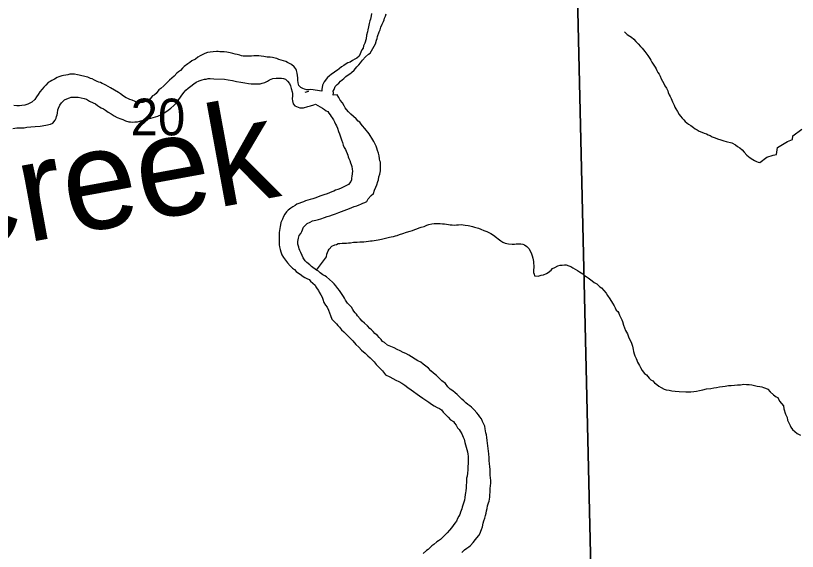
# Model space of a CAD drawing. Extents: x 10.6 to 44.6, y -2.6 to 23.4.
# Drawn here: x 16.54 to 17.431, y 19.857 to 20.468 of the extents above; entities that cross this region are included whole.
import ezdxf

# ---------------------------------------------------------------- set-up
doc = ezdxf.new("R2010")
doc.units = 0
for name, color, linetype in [('GM_X_Major_River', 7, 'Continuous'), ('GM_X_Major_River_Text', 7, 'Continuous'), ('GM_X_Minor_River', 7, 'Continuous'), ('GM_X_Minor_River_Text', 7, 'Continuous'), ('GM_X_Section', 7, 'Continuous'), ('GM_X_Section_Text', 7, 'Continuous')]:
    doc.layers.add(name, color=color, linetype=linetype)

msp = doc.modelspace()

# ---------------------------------------------------------------- linework, layer by layer
at = {"layer": 'GM_X_Major_River'}
for points in [[(16.9457, 20.47022), (16.94538, 20.46756), (16.94504, 20.46565), (16.9447, 20.46374), (16.94398, 20.46182), (16.9429, 20.45876), (16.94222, 20.45495), (16.94154, 20.45151), (16.9412, 20.44922), (16.94014, 20.4454), (16.93947, 20.44121), (16.93806, 20.43624), (16.9366, 20.43316), (16.93628, 20.4305), (16.9348, 20.42856), (16.93152, 20.42165), (16.92891, 20.41932), (16.92665, 20.41813), (16.92402, 20.41655), (16.9214, 20.41459), (16.91876, 20.41378), (16.91688, 20.41259), (16.91425, 20.41102), (16.91162, 20.40944), (16.90901, 20.4071), (16.90714, 20.40554), (16.90488, 20.40435), (16.90189, 20.40201), (16.90001, 20.40083), (16.89739, 20.39887), (16.89552, 20.39731), (16.89182, 20.39229), (16.89, 20.38845), (16.88968, 20.38578), (16.88896, 20.38387), (16.88901, 20.38159)], [(16.90204, 20.37693), (16.90236, 20.3796), (16.90194, 20.38149), (16.90304, 20.38341), (16.90449, 20.38687), (16.90673, 20.3892), (16.90859, 20.39076), (16.91045, 20.39307), (16.91418, 20.3962), (16.91642, 20.39852), (16.91905, 20.4001), (16.92092, 20.40128), (16.92279, 20.40284), (16.92578, 20.40557), (16.92912, 20.40944), (16.93135, 20.41177), (16.93321, 20.41371), (16.93543, 20.4168), (16.93877, 20.42067), (16.94213, 20.42378), (16.944, 20.42497), (16.95025, 20.43536), (16.9513, 20.43956), (16.95202, 20.44148), (16.95235, 20.44377), (16.95452, 20.44913), (16.95561, 20.45144), (16.95631, 20.45449), (16.95776, 20.45794), (16.95921, 20.46102), (16.95993, 20.46293), (16.96065, 20.46485), (16.96174, 20.46715), (16.96245, 20.46983)], [(16.88901, 20.38159), (16.87641, 20.38359), (16.87452, 20.38317), (16.87186, 20.38312), (16.86956, 20.38383), (16.86764, 20.38455), (16.86534, 20.38563), (16.863, 20.38824), (16.86217, 20.39127), (16.86173, 20.3943), (16.86167, 20.39696), (16.86123, 20.39961), (16.86118, 20.40226), (16.86035, 20.40529), (16.85955, 20.40717), (16.8576, 20.40941), (16.8545, 20.412), (16.8522, 20.41309), (16.84989, 20.41418), (16.84797, 20.41528), (16.84298, 20.41707), (16.84031, 20.41777), (16.838, 20.41886), (16.83609, 20.4192), (16.83303, 20.41989), (16.83036, 20.42021), (16.82693, 20.42052), (16.82502, 20.42086), (16.82311, 20.4212), (16.82006, 20.42151), (16.81739, 20.42183), (16.81435, 20.42177), (16.81169, 20.42171), (16.80903, 20.42165), (16.80713, 20.42161), (16.80523, 20.42157), (16.8018, 20.42149), (16.79952, 20.42145), (16.79761, 20.42178), (16.7957, 20.4225), (16.79264, 20.4232), (16.79034, 20.42391), (16.78766, 20.42461), (16.7846, 20.4253), (16.78079, 20.42598), (16.77774, 20.42629), (16.77507, 20.42661), (16.77278, 20.42656), (16.77088, 20.4269), (16.76897, 20.42686), (16.76518, 20.4264), (16.76177, 20.42594), (16.75873, 20.4255), (16.75571, 20.42467), (16.7527, 20.42309), (16.75044, 20.4219), (16.74781, 20.42032), (16.7452, 20.41798), (16.74106, 20.41599), (16.73881, 20.41442), (16.73656, 20.41285), (16.73244, 20.40973), (16.73058, 20.40778), (16.72797, 20.40507), (16.72573, 20.4035), (16.72386, 20.40194), (16.72088, 20.39883), (16.71827, 20.3965), (16.71565, 20.39416), (16.71268, 20.39106), (16.70933, 20.38756), (16.70558, 20.38482), (16.70333, 20.38325), (16.70038, 20.37901), (16.69814, 20.37706), (16.69625, 20.37626), (16.69366, 20.37278), (16.69103, 20.37159), (16.6884, 20.37001), (16.68538, 20.3688), (16.68235, 20.36836), (16.68045, 20.36831), (16.67661, 20.36975), (16.67316, 20.3712), (16.67047, 20.37228), (16.66816, 20.37337), (16.66625, 20.37409), (16.66316, 20.37592), (16.65969, 20.3785), (16.65737, 20.37997), (16.64851, 20.38548), (16.64581, 20.38694), (16.64312, 20.3884), (16.64081, 20.38949), (16.63889, 20.39021), (16.63697, 20.39131), (16.63505, 20.39203), (16.63313, 20.39275)], [(16.63313, 20.39275), (16.63006, 20.3942), (16.62737, 20.39566), (16.62546, 20.396), (16.62276, 20.39746), (16.62085, 20.3978), (16.61779, 20.39887), (16.61588, 20.39921), (16.61282, 20.3999), (16.61091, 20.40024), (16.60747, 20.40093), (16.60443, 20.40086), (16.60215, 20.40081), (16.59988, 20.40038), (16.5976, 20.39995), (16.59495, 20.39952), (16.59306, 20.39909), (16.58966, 20.39788), (16.58777, 20.39708), (16.58477, 20.39511), (16.58175, 20.39391), (16.5795, 20.39272), (16.57724, 20.39153), (16.57464, 20.38843), (16.57241, 20.3861), (16.57056, 20.38378), (16.56796, 20.38069), (16.56612, 20.37799), (16.56427, 20.37529), (16.56206, 20.3722), (16.5587, 20.36909), (16.55644, 20.3679), (16.55418, 20.36671), (16.55078, 20.36587), (16.54736, 20.36542), (16.54471, 20.36498), (16.54167, 20.36491), (16.53824, 20.36522)], [(16.54182, 20.33984), (16.546, 20.33993), (16.54829, 20.33998), (16.55019, 20.34002), (16.55322, 20.34047), (16.55778, 20.34095), (16.56271, 20.34143), (16.56841, 20.34194), (16.57486, 20.34284), (16.58015, 20.34409), (16.58279, 20.34529), (16.58538, 20.34877), (16.58648, 20.35069), (16.58682, 20.3526), (16.58754, 20.35451), (16.58788, 20.35642), (16.58856, 20.36024), (16.58928, 20.36215), (16.59073, 20.3656), (16.59257, 20.3683), (16.59592, 20.3718), (16.59856, 20.37299), (16.60158, 20.3742), (16.60347, 20.37462), (16.60689, 20.3747), (16.60917, 20.37474), (16.61145, 20.3748), (16.61833, 20.37342), (16.62102, 20.37234), (16.62449, 20.37014), (16.62871, 20.36833), (16.63139, 20.36725), (16.63372, 20.3654), (16.63603, 20.36393), (16.63796, 20.36283), (16.64027, 20.36136), (16.64258, 20.35989), (16.64567, 20.35768), (16.64914, 20.35585), (16.65261, 20.35365), (16.65607, 20.35182), (16.66029, 20.35002), (16.66259, 20.34931), (16.66566, 20.34785), (16.66911, 20.34679), (16.67101, 20.34683), (16.6733, 20.3465), (16.67596, 20.34656), (16.67901, 20.34662), (16.68165, 20.34744), (16.68543, 20.34866), (16.69187, 20.34994), (16.69716, 20.35158), (16.70245, 20.35321), (16.70735, 20.3556), (16.7126, 20.35875), (16.71709, 20.36227), (16.72045, 20.36539), (16.7238, 20.36888), (16.7264, 20.37197), (16.72824, 20.37467), (16.72971, 20.37699), (16.7323, 20.38046), (16.73416, 20.38278), (16.73677, 20.38512), (16.73976, 20.38747), (16.74314, 20.38982), (16.74614, 20.39178), (16.74953, 20.39338), (16.75292, 20.39459), (16.75557, 20.39541), (16.75747, 20.39545), (16.75974, 20.39588), (16.76202, 20.39593), (16.76622, 20.39564), (16.7784, 20.39515), (16.7826, 20.39448), (16.78718, 20.39381), (16.79177, 20.39278), (16.79673, 20.39174), (16.80131, 20.39108), (16.80551, 20.39041), (16.80856, 20.3901), (16.81313, 20.38982), (16.81617, 20.38989), (16.81883, 20.38995), (16.8211, 20.39075), (16.82413, 20.39158), (16.82714, 20.39316), (16.82939, 20.39435), (16.83128, 20.39516), (16.83316, 20.39596), (16.83696, 20.39642), (16.84038, 20.39649), (16.84304, 20.39655), (16.84533, 20.39622), (16.84764, 20.39513), (16.84997, 20.3929), (16.8523, 20.39029), (16.8535, 20.38766), (16.85433, 20.38464)], [(16.85433, 20.38464), (16.85517, 20.38085), (16.85559, 20.37896), (16.85564, 20.37631), (16.85534, 20.37288), (16.85577, 20.37061), (16.8566, 20.3672), (16.85855, 20.36497), (16.862, 20.36352), (16.86392, 20.3628), (16.86621, 20.36247), (16.86811, 20.36252), (16.87302, 20.36414), (16.87605, 20.36497), (16.87983, 20.36619), (16.88209, 20.367), (16.88441, 20.36515), (16.88711, 20.36369), (16.8898, 20.36223), (16.89212, 20.36076), (16.89405, 20.35928), (16.89597, 20.35856), (16.89715, 20.35669), (16.89871, 20.35482), (16.89989, 20.35295), (16.90107, 20.35107), (16.90226, 20.34882), (16.90345, 20.34656), (16.90465, 20.34393), (16.90583, 20.34205), (16.90702, 20.33942), (16.90825, 20.33565), (16.90906, 20.333), (16.90987, 20.33074), (16.91068, 20.32848), (16.91149, 20.32622), (16.9127, 20.3232), (16.91352, 20.32018), (16.91472, 20.31755), (16.91591, 20.31529), (16.91671, 20.31341), (16.91791, 20.31078), (16.91871, 20.30889), (16.91913, 20.307), (16.91993, 20.30512), (16.92113, 20.30249), (16.92194, 20.29984), (16.92237, 20.29795), (16.92317, 20.29569), (16.92362, 20.29266), (16.92405, 20.29039), (16.92341, 20.28468), (16.92308, 20.28239), (16.92274, 20.28048), (16.92202, 20.27856), (16.91942, 20.27547), (16.91641, 20.27388), (16.91415, 20.27269), (16.91039, 20.27071), (16.90737, 20.26951), (16.90473, 20.26869), (16.90284, 20.26789), (16.90058, 20.26708), (16.89794, 20.26588), (16.89531, 20.26468), (16.89152, 20.26346), (16.88813, 20.26225), (16.8851, 20.26142), (16.88246, 20.26023), (16.87869, 20.259), (16.87566, 20.25818), (16.87302, 20.25736), (16.87037, 20.25654), (16.8681, 20.25573), (16.86584, 20.25492), (16.86282, 20.25372), (16.86056, 20.25291), (16.85869, 20.25135), (16.85606, 20.24977), (16.85381, 20.2482), (16.85081, 20.24624), (16.84895, 20.2443), (16.8471, 20.2416), (16.84564, 20.2389), (16.84418, 20.23583), (16.84236, 20.23199), (16.84204, 20.22932), (16.8417, 20.22742), (16.84137, 20.22513), (16.84103, 20.22284), (16.8407, 20.22056), (16.84037, 20.21827), (16.84045, 20.21447), (16.84049, 20.21257), (16.84053, 20.21067), (16.84057, 20.20877), (16.84062, 20.20649), (16.84105, 20.20422), (16.8415, 20.20119), (16.84231, 20.19855), (16.84353, 20.19516)], [(16.92907, 20.25098), (16.93171, 20.25217), (16.93359, 20.25297), (16.93585, 20.25416), (16.93812, 20.25497), (16.94038, 20.25578), (16.94184, 20.25885), (16.94518, 20.26273), (16.94779, 20.26506), (16.94923, 20.2689), (16.95068, 20.27235), (16.95177, 20.27503), (16.95282, 20.27885), (16.95354, 20.28077), (16.95423, 20.2842), (16.95531, 20.28727), (16.95599, 20.29108), (16.95594, 20.29336), (16.95589, 20.29564), (16.95583, 20.29868), (16.95578, 20.30058), (16.95537, 20.30247), (16.95494, 20.30474), (16.95448, 20.30815), (16.95366, 20.31117), (16.95245, 20.31419), (16.95163, 20.31683), (16.95083, 20.31909), (16.95002, 20.32135), (16.94843, 20.32436), (16.94725, 20.32624), (16.94292, 20.33298), (16.94136, 20.33484), (16.93979, 20.33709), (16.93823, 20.33896), (16.93549, 20.34232), (16.93393, 20.34418), (16.93236, 20.34643), (16.93044, 20.34753), (16.9281, 20.35014), (16.925, 20.35273), (16.92228, 20.35533), (16.91956, 20.35793), (16.91722, 20.36092), (16.91566, 20.36279), (16.91447, 20.36504), (16.91249, 20.36842), (16.91015, 20.37141), (16.90856, 20.37441), (16.9066, 20.37741), (16.90204, 20.37693)], [(16.53727, 20.33898), (16.54182, 20.33984)], [(17.05096, 20.02904), (17.04864, 20.03088), (17.04515, 20.03423), (17.04321, 20.03609), (17.04088, 20.03794), (17.03818, 20.04016), (17.03546, 20.04238), (17.03275, 20.04498), (17.03, 20.04872), (17.02576, 20.05167), (17.02265, 20.05464), (17.01954, 20.05761), (17.01644, 20.06059), (17.01334, 20.06318), (17.01061, 20.06616), (17.00752, 20.06837), (17.00443, 20.07059), (17.00172, 20.07281), (16.99864, 20.07464), (16.99556, 20.07647), (16.99132, 20.07904), (16.98824, 20.08088), (16.98477, 20.0827), (16.9817, 20.08415), (16.97824, 20.08598), (16.97478, 20.08742), (16.97132, 20.08925), (16.96402, 20.09251), (16.96054, 20.09548), (16.95823, 20.09657), (16.95666, 20.09881), (16.95433, 20.10104), (16.95238, 20.10328), (16.94967, 20.1055), (16.94772, 20.10774), (16.94577, 20.10997), (16.94384, 20.11145), (16.94111, 20.11443), (16.93763, 20.1174), (16.93491, 20.11962), (16.93295, 20.12224), (16.92984, 20.12559), (16.92866, 20.12746), (16.9271, 20.12933), (16.92554, 20.1312), (16.92436, 20.13307), (16.92278, 20.1357), (16.92084, 20.13755), (16.9185, 20.14016), (16.91614, 20.14353), (16.91495, 20.14579), (16.91377, 20.14766), (16.9122, 20.14991), (16.91063, 20.15215), (16.90906, 20.15478), (16.90749, 20.15703), (16.90514, 20.16001), (16.90319, 20.16225), (16.90125, 20.16411), (16.89776, 20.16707), (16.89428, 20.17004), (16.89235, 20.17114), (16.89042, 20.17261), (16.88733, 20.17483), (16.88539, 20.17669), (16.88308, 20.17777), (16.87729, 20.18183), (16.87534, 20.18369), (16.87186, 20.18665), (16.8703, 20.18852), (16.86794, 20.19189), (16.86675, 20.19452), (16.86515, 20.19791), (16.86396, 20.20016), (16.86316, 20.20204), (16.86274, 20.20393), (16.86191, 20.20734), (16.86184, 20.21038), (16.86218, 20.21228), (16.86252, 20.21419), (16.86322, 20.21725), (16.86507, 20.21957), (16.86616, 20.22187), (16.86834, 20.22686), (16.87244, 20.23075), (16.87583, 20.23234), (16.87846, 20.23392), (16.88225, 20.23476), (16.88527, 20.23559), (16.88792, 20.2364), (16.89208, 20.23763), (16.89509, 20.23884), (16.89812, 20.23966), (16.90114, 20.24087), (16.90453, 20.24208), (16.90831, 20.24331), (16.91171, 20.24452), (16.92076, 20.24814), (16.92341, 20.24895), (16.92605, 20.25015), (16.92907, 20.25098)], [(16.84353, 20.19516), (16.84549, 20.19216), (16.84784, 20.18917), (16.85019, 20.18618), (16.85292, 20.18282), (16.85564, 20.18022), (16.85796, 20.17837), (16.85991, 20.17613), (16.86261, 20.17429), (16.86454, 20.17319), (16.86802, 20.17061), (16.86994, 20.16951), (16.87187, 20.16841), (16.87456, 20.16695), (16.87612, 20.16508), (16.88154, 20.16064), (16.88234, 20.15876), (16.88391, 20.15651), (16.88547, 20.15465), (16.88627, 20.15276), (16.88786, 20.14976), (16.88944, 20.14713), (16.89025, 20.14487), (16.89147, 20.1411), (16.89344, 20.13772), (16.89501, 20.13547), (16.89661, 20.13209), (16.89781, 20.12907), (16.89902, 20.12606), (16.90063, 20.12191), (16.90334, 20.11931), (16.90568, 20.1167), (16.90724, 20.11484), (16.90919, 20.11298), (16.91153, 20.10999), (16.91425, 20.10739), (16.91697, 20.10479), (16.9193, 20.10256), (16.92164, 20.09995), (16.92436, 20.09735), (16.92787, 20.09325), (16.93136, 20.0899), (16.93448, 20.08655), (16.93835, 20.08321), (16.94146, 20.08024), (16.94417, 20.07802), (16.9465, 20.07579), (16.94884, 20.07318), (16.95118, 20.07019), (16.95468, 20.06647), (16.95818, 20.06312), (16.9617, 20.05864), (16.9667, 20.05609), (16.97016, 20.05426), (16.97324, 20.05243), (16.9767, 20.05098), (16.98016, 20.04916), (16.98363, 20.04695), (16.98712, 20.04399), (16.99098, 20.04141), (17.00025, 20.03477), (17.00412, 20.03182), (17.00759, 20.02961), (17.01106, 20.02741), (17.01415, 20.0252), (17.01723, 20.02336), (17.02031, 20.02153), (17.02301, 20.02007), (17.02532, 20.0186), (17.02728, 20.01598), (17.03038, 20.01301), (17.0331, 20.01041), (17.03583, 20.00743), (17.03891, 20.00559), (17.0401, 20.00334), (17.04205, 20.0011), (17.04363, 19.99809), (17.04558, 19.99624), (17.04676, 19.99436), (17.04872, 19.99137), (17.04995, 19.98759), (17.05113, 19.98534), (17.05198, 19.98156), (17.05279, 19.97891), (17.05361, 19.97627), (17.05443, 19.97363), (17.05486, 19.97098), (17.0553, 19.96833), (17.05573, 19.96606), (17.05577, 19.96416), (17.05584, 19.96074), (17.05591, 19.9577), (17.0556, 19.95427), (17.0553, 19.95047), (17.055, 19.94666), (17.05469, 19.94323), (17.05398, 19.94094), (17.05402, 19.93904), (17.05371, 19.93599), (17.05339, 19.93294), (17.05345, 19.9299)], [(17.04856, 19.85607), (17.05154, 19.85918), (17.05416, 19.86113), (17.05641, 19.8627), (17.05828, 19.86427), (17.06163, 19.86776), (17.06422, 19.87085), (17.0657, 19.87279), (17.06793, 19.87549), (17.06939, 19.87819), (17.0701, 19.88048), (17.07082, 19.8824), (17.07228, 19.88547), (17.07295, 19.88966), (17.07366, 19.89234), (17.07473, 19.8954), (17.07543, 19.89846), (17.07613, 19.90113), (17.07684, 19.90381), (17.07754, 19.90649), (17.07785, 19.90953), (17.07893, 19.9126), (17.07965, 19.91451), (17.07998, 19.9168), (17.08031, 19.91909), (17.08064, 19.92175), (17.08095, 19.9248), (17.08087, 19.92898), (17.08118, 19.93203), (17.0815, 19.93507), (17.08143, 19.93811), (17.08137, 19.94115), (17.08092, 19.94418), (17.08086, 19.94722), (17.08078, 19.95064), (17.08033, 19.95405), (17.08027, 19.95709), (17.07981, 19.96088), (17.07974, 19.96392), (17.07926, 19.96847), (17.07831, 19.97757), (17.07786, 19.9806), (17.07742, 19.98363), (17.07697, 19.98704), (17.07652, 19.99007), (17.07609, 19.99234), (17.07566, 19.99461), (17.07524, 19.99688), (17.07479, 19.99991), (17.07359, 20.00255), (17.07201, 20.00555), (17.0708, 20.00857), (17.06923, 20.01081), (17.06766, 20.01306), (17.06571, 20.0153), (17.0626, 20.01865), (17.05949, 20.02162), (17.05756, 20.0231), (17.05524, 20.02495), (17.0533, 20.02681), (17.05096, 20.02904)], [(17.05345, 19.9299), (17.05315, 19.92648), (17.05282, 19.92419), (17.05248, 19.92228), (17.05217, 19.91886), (17.05147, 19.9158), (17.05005, 19.91121), (17.04898, 19.90777), (17.04864, 19.90586), (17.0472, 19.90203), (17.04612, 19.89934), (17.04502, 19.89742), (17.04355, 19.89511), (17.04247, 19.89204), (17.04062, 19.88972), (17.03877, 19.88702), (17.03693, 19.88432), (17.0347, 19.88162), (17.03173, 19.87851), (17.02986, 19.87657), (17.02651, 19.87346), (17.02427, 19.87113), (17.02202, 19.86956), (17.02015, 19.86838), (17.01679, 19.86527), (17.01454, 19.8637), (17.01268, 19.86176), (17.01006, 19.8598), (17.00818, 19.85862), (17.00445, 19.85512)]]:
    msp.add_lwpolyline(points, dxfattribs=at)
at = {"layer": 'GM_X_Minor_River'}
for points in [[(17.23374, 20.44912), (17.23685, 20.44615), (17.23993, 20.44431), (17.24186, 20.44322), (17.24457, 20.44099), (17.24691, 20.43801), (17.24925, 20.4354), (17.25198, 20.43241), (17.25392, 20.43056), (17.25704, 20.42683), (17.26056, 20.42234), (17.26253, 20.41896), (17.26372, 20.41709), (17.26491, 20.41484), (17.26884, 20.40884), (17.27002, 20.40697), (17.27082, 20.40508), (17.27201, 20.40283), (17.27319, 20.40095), (17.27438, 20.3987), (17.27559, 20.39569), (17.27716, 20.39306), (17.27874, 20.39044), (17.27994, 20.3878), (17.28152, 20.38518), (17.2831, 20.38217), (17.28352, 20.38028), (17.28472, 20.37764), (17.28591, 20.37539), (17.2871, 20.37314), (17.2879, 20.37125), (17.2887, 20.36937), (17.2903, 20.36561), (17.29111, 20.36334), (17.29229, 20.36147), (17.29426, 20.35847), (17.29623, 20.35509), (17.29779, 20.35323), (17.29936, 20.35098), (17.3013, 20.34912), (17.30287, 20.34726), (17.30481, 20.3454), (17.30674, 20.34392), (17.30943, 20.34246), (17.31252, 20.34025), (17.31446, 20.33877), (17.31677, 20.33768), (17.31908, 20.33621), (17.32177, 20.33475), (17.32446, 20.33367), (17.32714, 20.33297), (17.32906, 20.33187), (17.33136, 20.33116), (17.33367, 20.32969), (17.33712, 20.32862), (17.33981, 20.32716), (17.34364, 20.3261), (17.34709, 20.32504), (17.34976, 20.32434), (17.35626, 20.32296), (17.36012, 20.32038), (17.36244, 20.31853), (17.36514, 20.31707), (17.36784, 20.31485), (17.37018, 20.31224), (17.3733, 20.30889), (17.37524, 20.30703), (17.37717, 20.30555), (17.37988, 20.30371), (17.3818, 20.30261), (17.38411, 20.30152), (17.38602, 20.3008), (17.38793, 20.30046), (17.3958, 20.30634), (17.40335, 20.30878), (17.40714, 20.30962), (17.40811, 20.31762), (17.41938, 20.32433), (17.42503, 20.32673), (17.4257, 20.33093), (17.43582, 20.33836)], [(16.88308, 20.17777), (16.89455, 20.19284), (16.89487, 20.19589), (16.89631, 20.19972), (16.89741, 20.20165), (16.90038, 20.20513), (16.90377, 20.20673), (16.90566, 20.20715), (16.90755, 20.20795), (16.90945, 20.20799), (16.9121, 20.20843), (16.91476, 20.20849), (16.91704, 20.20853), (16.91932, 20.20896), (16.9216, 20.20901), (16.92501, 20.20947), (16.92729, 20.20952), (16.92919, 20.20956), (16.93223, 20.21001), (16.93451, 20.21005), (16.93679, 20.2101), (16.93944, 20.21054), (16.9421, 20.2106), (16.94438, 20.21103), (16.94628, 20.21107), (16.94855, 20.2115), (16.95083, 20.21193), (16.9531, 20.21236), (16.95537, 20.21279), (16.95727, 20.21321), (16.96635, 20.21531), (16.96824, 20.21573), (16.9709, 20.21616), (16.97316, 20.21697), (16.97506, 20.21739), (16.9777, 20.21821), (16.98148, 20.21943), (16.98563, 20.22105), (16.98979, 20.22227), (16.99243, 20.22309), (16.99508, 20.22391), (16.99734, 20.22472), (16.99998, 20.22592), (17.00225, 20.22673), (17.00565, 20.22756), (17.00866, 20.22915), (17.01094, 20.22958), (17.01434, 20.23041), (17.01699, 20.23085), (17.0189, 20.23089), (17.0208, 20.23093), (17.02384, 20.231), (17.02651, 20.23067), (17.0288, 20.23034), (17.03109, 20.23001), (17.03338, 20.22968), (17.03529, 20.22934), (17.03757, 20.22939), (17.03986, 20.22906), (17.04251, 20.2295), (17.04479, 20.22955), (17.04821, 20.22963), (17.05013, 20.22929), (17.05241, 20.22895), (17.05584, 20.22865), (17.05775, 20.22831), (17.06081, 20.22762), (17.06311, 20.22691), (17.0677, 20.22549), (17.07039, 20.22441), (17.07346, 20.22295), (17.07691, 20.22189), (17.07921, 20.2208), (17.08153, 20.21933), (17.08461, 20.2175), (17.08809, 20.21491), (17.09002, 20.21343), (17.09311, 20.21122), (17.09543, 20.20975), (17.09811, 20.20867), (17.10156, 20.2076), (17.10575, 20.20731), (17.10841, 20.20737), (17.11031, 20.20779), (17.11335, 20.20786), (17.11563, 20.20791), (17.11793, 20.2072), (17.11984, 20.20648), (17.12255, 20.20464), (17.12488, 20.20241), (17.12685, 20.19903), (17.12805, 20.1964), (17.12886, 20.19414), (17.12929, 20.19149), (17.12971, 20.18959), (17.13013, 20.1877), (17.13066, 20.18088), (17.13034, 20.17821), (17.1304, 20.17517), (17.13082, 20.17328), (17.13124, 20.17138)], [(17.13124, 20.17138), (17.13543, 20.1711), (17.13884, 20.17193), (17.14149, 20.17237), (17.14488, 20.17396), (17.14676, 20.17514), (17.15051, 20.17788), (17.15199, 20.17982), (17.15463, 20.18063), (17.15801, 20.18261), (17.16066, 20.18342), (17.16294, 20.18348), (17.16559, 20.18391), (17.16749, 20.18395), (17.17056, 20.18288), (17.17287, 20.18179), (17.17518, 20.18032), (17.17749, 20.17885), (17.18019, 20.17739), (17.1825, 20.17592), (17.18443, 20.17482), (17.18635, 20.17372), (17.1883, 20.17187), (17.19023, 20.17039), (17.19254, 20.16891), (17.19718, 20.1656), (17.1995, 20.16375), (17.20219, 20.16228), (17.20569, 20.15894), (17.20762, 20.15746), (17.21307, 20.1515), (17.21465, 20.14888), (17.21701, 20.14513), (17.22016, 20.14026), (17.22213, 20.13726), (17.22332, 20.135), (17.22451, 20.13237), (17.22608, 20.1305), (17.22726, 20.12863), (17.22806, 20.12637), (17.22965, 20.12336), (17.23084, 20.1211), (17.23164, 20.11922), (17.23287, 20.11507), (17.2349, 20.10903), (17.23726, 20.10528), (17.23848, 20.10189), (17.24007, 20.0985), (17.24127, 20.09587), (17.24208, 20.09361), (17.24289, 20.09135), (17.24331, 20.08945), (17.24373, 20.08756), (17.24416, 20.08529), (17.24497, 20.08265), (17.24579, 20.08001), (17.24699, 20.07699), (17.2478, 20.07511), (17.2486, 20.07285), (17.24979, 20.07097), (17.25097, 20.0691), (17.25216, 20.06685), (17.25413, 20.06347), (17.25649, 20.0601), (17.2588, 20.05863), (17.26036, 20.05676), (17.26192, 20.0549), (17.26386, 20.05304), (17.26618, 20.05157), (17.26813, 20.04933), (17.27083, 20.04749), (17.27315, 20.04564), (17.27546, 20.04417), (17.27893, 20.04234), (17.28123, 20.04163), (17.28466, 20.04095), (17.28772, 20.04026), (17.29153, 20.03996), (17.2961, 20.03968), (17.30372, 20.03908), (17.30714, 20.03916), (17.30943, 20.03921), (17.31284, 20.03966), (17.31588, 20.04011), (17.31929, 20.04056), (17.32307, 20.0414), (17.32723, 20.04263), (17.33217, 20.04312), (17.33558, 20.04357), (17.33862, 20.04402), (17.34202, 20.04485), (17.34544, 20.04531), (17.34847, 20.04575), (17.35226, 20.04622), (17.35531, 20.04628), (17.3591, 20.04675), (17.36252, 20.0472), (17.36594, 20.04727), (17.36973, 20.04774), (17.37278, 20.04742), (17.37582, 20.04749)], [(17.37582, 20.04749), (17.37887, 20.04717), (17.38193, 20.04648), (17.38499, 20.04579), (17.38805, 20.04509), (17.39034, 20.04476), (17.39225, 20.04404), (17.39455, 20.04333), (17.39724, 20.04225), (17.39996, 20.03927), (17.40346, 20.03593), (17.40656, 20.03333), (17.40847, 20.03262), (17.41046, 20.02848), (17.41514, 20.02326), (17.41521, 20.01984), (17.41724, 20.01381), (17.41923, 20.01005), (17.41967, 20.00702), (17.42127, 20.00325), (17.42246, 20.001), (17.42326, 19.99912), (17.42523, 19.99612), (17.42794, 19.9939), (17.43065, 19.99167), (17.43449, 19.98986)]]:
    msp.add_lwpolyline(points, dxfattribs=at)
at = {"layer": 'GM_X_Minor_River_Text'}
msp.add_lwpolyline([(16.87389, 20.38131), (16.86981, 20.38017)], dxfattribs=at)
at = {"layer": 'GM_X_Section'}
for points in [[(18.11709, 20.92473), (18.13938, 19.84048), (17.1955, 19.83846), (17.17051, 20.91202), (17.62631, 20.92202)], [(17.17051, 20.91202), (17.1955, 19.83846), (16.23849, 19.81579), (16.21154, 20.88991), (16.6813, 20.903), (17.15214, 20.91165)]]:
    msp.add_lwpolyline(points, close=True, dxfattribs=at)

# ---------------------------------------------------------------- texts
at = {"layer": 'GM_X_Major_River_Text'}
msp.add_text('Creek', height=0.113706, rotation=10.38805, dxfattribs=at).set_placement((16.44521, 20.1893))
at = {"layer": 'GM_X_Section_Text'}
msp.add_text('20', height=0.041856, rotation=0.00001, dxfattribs=at).set_placement((16.67133, 20.33128))

doc.saveas('drawing.dxf')
